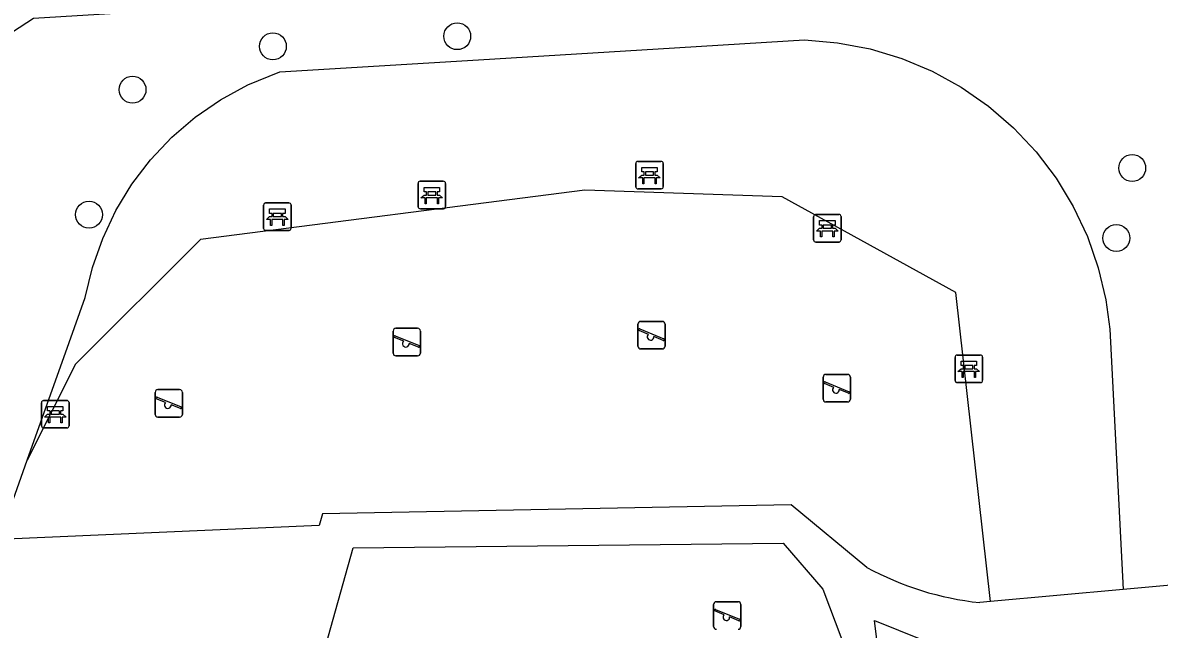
# Model space of a CAD drawing. Extents: x 160732 to 162105, y 387428 to 388479.
# Drawn here: x 160849.91 to 160891.24, y 387598.99 to 387621.04 of the extents above; entities that cross this region are included whole.
import ezdxf

# ---------------------------------------------------------------- set-up
doc = ezdxf.new("R2010")
doc.units = 0
for name, color, linetype in [('IMGEO_Bank', 7, 'Continuous'), ('IMGEO_Boom', 7, 'Continuous'), ('IMGEO_Groenvoorziening', 7, 'Continuous'), ('IMGEO_Muur', 7, 'Continuous'), ('IMGEO_Speelvoorziening', 7, 'Continuous'), ('IMGEO_Voetpad_open', 7, 'Continuous')]:
    doc.layers.add(name, color=color, linetype=linetype)

msp = doc.modelspace()

# ---------------------------------------------------------------- linework, layer by layer
at = {"layer": 'IMGEO_Bank'}
for p, q in [((160872.276, 387616.001), (160873.117, 387616.001)), ((160873.117, 387616.001), (160872.276, 387616.001)), ((160872.201, 387615.076), (160872.201, 387615.917)), ((160872.201, 387615.917), (160872.201, 387615.076)), ((160872.51, 387615.507), (160872.51, 387615.613)), ((160872.554, 387615.613), (160872.554, 387615.507)), ((160872.842, 387615.619), (160872.56, 387615.619)), ((160872.848, 387615.507), (160872.848, 387615.613)), ((160872.892, 387615.613), (160872.892, 387615.507)), ((160873.201, 387615.926), (160873.201, 387615.085)), ((160873.201, 387615.085), (160873.201, 387615.926)), ((160864.286, 387614.351), (160864.286, 387615.192)), ((160864.286, 387615.192), (160864.286, 387614.351)), ((160864.361, 387615.276), (160865.202, 387615.276)), ((160865.202, 387615.276), (160864.361, 387615.276)), ((160865.286, 387615.201), (160865.286, 387614.36)), ((160865.286, 387614.36), (160865.286, 387615.201)), ((160872.898, 387615.399), (160872.505, 387615.399)), ((160872.56, 387615.501), (160872.842, 387615.501)), ((160864.595, 387614.782), (160864.595, 387614.888)), ((160864.639, 387614.888), (160864.639, 387614.782)), ((160864.927, 387614.894), (160864.645, 387614.894)), ((160864.645, 387614.776), (160864.927, 387614.776)), ((160864.933, 387614.782), (160864.933, 387614.888)), ((160864.977, 387614.888), (160864.977, 387614.782)), ((160873.126, 387615.001), (160872.285, 387615.001)), ((160872.285, 387615.001), (160873.126, 387615.001)), ((160858.667, 387613.565), (160858.667, 387614.406)), ((160858.667, 387614.406), (160858.667, 387613.565)), ((160858.742, 387614.49), (160859.583, 387614.49)), ((160859.583, 387614.49), (160858.742, 387614.49)), ((160859.667, 387614.415), (160859.667, 387613.574)), ((160859.667, 387613.574), (160859.667, 387614.415)), ((160864.983, 387614.674), (160864.59, 387614.674)), ((160859.364, 387613.888), (160858.971, 387613.888)), ((160858.976, 387613.996), (160858.976, 387614.102)), ((160859.02, 387614.102), (160859.02, 387613.996)), ((160859.308, 387614.108), (160859.026, 387614.108)), ((160859.026, 387613.99), (160859.308, 387613.99)), ((160859.314, 387613.996), (160859.314, 387614.102)), ((160859.358, 387614.102), (160859.358, 387613.996)), ((160865.211, 387614.276), (160864.37, 387614.276)), ((160864.37, 387614.276), (160865.211, 387614.276)), ((160878.667, 387613.142), (160878.667, 387613.983)), ((160878.667, 387613.983), (160878.667, 387613.142)), ((160878.742, 387614.067), (160879.583, 387614.067)), ((160879.583, 387614.067), (160878.742, 387614.067)), ((160879.667, 387613.992), (160879.667, 387613.151)), ((160879.667, 387613.151), (160879.667, 387613.992)), ((160859.592, 387613.49), (160858.751, 387613.49)), ((160858.751, 387613.49), (160859.592, 387613.49)), ((160878.976, 387613.573), (160878.976, 387613.679)), ((160879.02, 387613.679), (160879.02, 387613.573)), ((160879.308, 387613.685), (160879.026, 387613.685)), ((160879.026, 387613.567), (160879.308, 387613.567)), ((160879.314, 387613.573), (160879.314, 387613.679)), ((160879.358, 387613.679), (160879.358, 387613.573)), ((160879.592, 387613.067), (160878.751, 387613.067)), ((160878.751, 387613.067), (160879.592, 387613.067)), ((160879.364, 387613.465), (160878.971, 387613.465)), ((160883.887, 387608.958), (160884.728, 387608.958)), ((160884.728, 387608.958), (160883.887, 387608.958)), ((160883.812, 387608.033), (160883.812, 387608.874)), ((160883.812, 387608.874), (160883.812, 387608.033)), ((160884.121, 387608.464), (160884.121, 387608.57)), ((160884.165, 387608.57), (160884.165, 387608.464)), ((160884.453, 387608.576), (160884.171, 387608.576)), ((160884.459, 387608.464), (160884.459, 387608.57)), ((160884.503, 387608.57), (160884.503, 387608.464)), ((160884.812, 387608.883), (160884.812, 387608.042)), ((160884.812, 387608.042), (160884.812, 387608.883)), ((160884.509, 387608.356), (160884.116, 387608.356)), ((160884.171, 387608.458), (160884.453, 387608.458)), ((160884.737, 387607.958), (160883.896, 387607.958)), ((160883.896, 387607.958), (160884.737, 387607.958)), ((160850.669, 387607.306), (160851.51, 387607.306)), ((160851.51, 387607.306), (160850.669, 387607.306)), ((160850.594, 387606.381), (160850.594, 387607.222)), ((160850.594, 387607.222), (160850.594, 387606.381)), ((160850.903, 387606.812), (160850.903, 387606.918)), ((160850.947, 387606.918), (160850.947, 387606.812)), ((160851.235, 387606.924), (160850.953, 387606.924)), ((160851.241, 387606.812), (160851.241, 387606.918)), ((160851.285, 387606.918), (160851.285, 387606.812)), ((160851.594, 387607.231), (160851.594, 387606.39)), ((160851.594, 387606.39), (160851.594, 387607.231)), ((160851.291, 387606.704), (160850.898, 387606.704)), ((160850.953, 387606.806), (160851.235, 387606.806)), ((160851.519, 387606.306), (160850.678, 387606.306)), ((160850.678, 387606.306), (160851.519, 387606.306))]:
    msp.add_line(p, q, dxfattribs=at)
for points in [[(160872.504, 387615.619), (160872.418, 387615.619), (160872.418, 387615.78), (160872.981, 387615.78), (160872.981, 387615.619), (160872.898, 387615.619)], [(160872.448, 387615.399), (160872.306, 387615.399), (160872.418, 387615.501), (160872.504, 387615.501)], [(160872.498, 387615.392), (160872.498, 387615.185), (160872.455, 387615.185), (160872.455, 387615.392)], [(160872.898, 387615.501), (160872.981, 387615.501), (160873.093, 387615.399), (160872.954, 387615.399)], [(160872.948, 387615.392), (160872.948, 387615.185), (160872.904, 387615.185), (160872.904, 387615.392)], [(160864.533, 387614.674), (160864.391, 387614.674), (160864.503, 387614.776), (160864.589, 387614.776)], [(160864.589, 387614.894), (160864.503, 387614.894), (160864.503, 387615.055), (160865.066, 387615.055), (160865.066, 387614.894), (160864.983, 387614.894)], [(160864.983, 387614.776), (160865.066, 387614.776), (160865.178, 387614.674), (160865.039, 387614.674)], [(160864.583, 387614.667), (160864.583, 387614.46), (160864.54, 387614.46), (160864.54, 387614.667)], [(160865.033, 387614.667), (160865.033, 387614.46), (160864.989, 387614.46), (160864.989, 387614.667)], [(160858.914, 387613.888), (160858.772, 387613.888), (160858.884, 387613.99), (160858.97, 387613.99)], [(160858.97, 387614.108), (160858.884, 387614.108), (160858.884, 387614.269), (160859.447, 387614.269), (160859.447, 387614.108), (160859.364, 387614.108)], [(160859.364, 387613.99), (160859.447, 387613.99), (160859.559, 387613.888), (160859.42, 387613.888)], [(160858.964, 387613.881), (160858.964, 387613.674), (160858.921, 387613.674), (160858.921, 387613.881)], [(160859.414, 387613.881), (160859.414, 387613.674), (160859.37, 387613.674), (160859.37, 387613.881)], [(160878.914, 387613.465), (160878.772, 387613.465), (160878.884, 387613.567), (160878.97, 387613.567)], [(160878.97, 387613.685), (160878.884, 387613.685), (160878.884, 387613.846), (160879.447, 387613.846), (160879.447, 387613.685), (160879.364, 387613.685)], [(160879.364, 387613.567), (160879.447, 387613.567), (160879.559, 387613.465), (160879.42, 387613.465)], [(160878.964, 387613.458), (160878.964, 387613.251), (160878.921, 387613.251), (160878.921, 387613.458)], [(160879.414, 387613.458), (160879.414, 387613.251), (160879.37, 387613.251), (160879.37, 387613.458)], [(160884.115, 387608.576), (160884.029, 387608.576), (160884.029, 387608.737), (160884.592, 387608.737), (160884.592, 387608.576), (160884.509, 387608.576)], [(160884.059, 387608.356), (160883.917, 387608.356), (160884.029, 387608.458), (160884.115, 387608.458)], [(160884.109, 387608.349), (160884.109, 387608.142), (160884.066, 387608.142), (160884.066, 387608.349)], [(160884.509, 387608.458), (160884.592, 387608.458), (160884.704, 387608.356), (160884.565, 387608.356)], [(160884.559, 387608.349), (160884.559, 387608.142), (160884.515, 387608.142), (160884.515, 387608.349)], [(160850.897, 387606.924), (160850.811, 387606.924), (160850.811, 387607.085), (160851.374, 387607.085), (160851.374, 387606.924), (160851.291, 387606.924)], [(160850.841, 387606.704), (160850.699, 387606.704), (160850.811, 387606.806), (160850.897, 387606.806)], [(160850.891, 387606.697), (160850.891, 387606.49), (160850.848, 387606.49), (160850.848, 387606.697)], [(160851.291, 387606.806), (160851.374, 387606.806), (160851.486, 387606.704), (160851.347, 387606.704)], [(160851.341, 387606.697), (160851.341, 387606.49), (160851.297, 387606.49), (160851.297, 387606.697)]]:
    msp.add_lwpolyline(points, dxfattribs=at)
for centre, radius, start, end in [((160872.279, 387615.923), 0.0779, 92.4484, 184.2845), ((160872.279, 387615.923), 0.0779, 92.4484, 184.2845), ((160873.123, 387615.923), 0.0779, 2.4484, 94.2845), ((160873.123, 387615.923), 0.0779, 2.4484, 94.2845), ((160872.503, 387615.612), 0.00671, 2.8957, 87.1043), ((160872.56, 387615.612), 0.00671, 92.8957, 177.1043), ((160872.842, 387615.612), 0.00671, 2.8957, 87.1043), ((160872.899, 387615.612), 0.00671, 92.8957, 177.1043), ((160864.364, 387615.198), 0.0779, 92.4484, 184.2845), ((160864.364, 387615.198), 0.0779, 92.4484, 184.2845), ((160865.208, 387615.198), 0.0779, 2.4484, 94.2845), ((160865.208, 387615.198), 0.0779, 2.4484, 94.2845), ((160872.448, 387615.392), 0.00671, 2.8957, 87.1043), ((160872.505, 387615.392), 0.00671, 92.8957, 177.1043), ((160872.503, 387615.508), 0.00671, 272.8957, 357.1043), ((160872.56, 387615.508), 0.00671, 182.8957, 267.1043), ((160872.842, 387615.508), 0.00671, 272.8957, 357.1043), ((160872.899, 387615.508), 0.00671, 182.8957, 267.1043), ((160872.897, 387615.392), 0.00671, 2.8957, 87.1043), ((160872.954, 387615.392), 0.00671, 92.8957, 177.1043), ((160864.588, 387614.887), 0.00671, 2.8957, 87.1043), ((160864.588, 387614.783), 0.00671, 272.8957, 357.1043), ((160864.645, 387614.887), 0.00671, 92.8957, 177.1043), ((160864.645, 387614.783), 0.00671, 182.8957, 267.1043), ((160864.927, 387614.887), 0.00671, 2.8957, 87.1043), ((160864.927, 387614.783), 0.00671, 272.8957, 357.1043), ((160864.984, 387614.887), 0.00671, 92.8957, 177.1043), ((160864.984, 387614.783), 0.00671, 182.8957, 267.1043), ((160872.279, 387615.079), 0.0779, 182.4484, 274.2845), ((160872.279, 387615.079), 0.0779, 182.4484, 274.2845), ((160873.123, 387615.079), 0.0779, 272.4484, 4.2845), ((160873.123, 387615.079), 0.0779, 272.4484, 4.2845), ((160858.745, 387614.412), 0.0779, 92.4484, 184.2845), ((160858.745, 387614.412), 0.0779, 92.4484, 184.2845), ((160859.589, 387614.412), 0.0779, 2.4484, 94.2845), ((160859.589, 387614.412), 0.0779, 2.4484, 94.2845), ((160864.364, 387614.354), 0.0779, 182.4484, 274.2845), ((160864.364, 387614.354), 0.0779, 182.4484, 274.2845), ((160864.533, 387614.667), 0.00671, 2.8957, 87.1043), ((160864.59, 387614.667), 0.00671, 92.8957, 177.1043), ((160864.982, 387614.667), 0.00671, 2.8957, 87.1043), ((160865.039, 387614.667), 0.00671, 92.8957, 177.1043), ((160865.208, 387614.354), 0.0779, 272.4484, 4.2845), ((160865.208, 387614.354), 0.0779, 272.4484, 4.2845), ((160858.914, 387613.881), 0.00671, 2.8957, 87.1043), ((160858.971, 387613.881), 0.00671, 92.8957, 177.1043), ((160858.969, 387614.101), 0.00671, 2.8957, 87.1043), ((160858.969, 387613.997), 0.00671, 272.8957, 357.1043), ((160859.026, 387614.101), 0.00671, 92.8957, 177.1043), ((160859.026, 387613.997), 0.00671, 182.8957, 267.1043), ((160859.308, 387614.101), 0.00671, 2.8957, 87.1043), ((160859.308, 387613.997), 0.00671, 272.8957, 357.1043), ((160859.365, 387614.101), 0.00671, 92.8957, 177.1043), ((160859.365, 387613.997), 0.00671, 182.8957, 267.1043), ((160859.363, 387613.881), 0.00671, 2.8957, 87.1043), ((160859.42, 387613.881), 0.00671, 92.8957, 177.1043), ((160878.745, 387613.989), 0.0779, 92.4484, 184.2845), ((160878.745, 387613.989), 0.0779, 92.4484, 184.2845), ((160879.589, 387613.989), 0.0779, 2.4484, 94.2845), ((160879.589, 387613.989), 0.0779, 2.4484, 94.2845), ((160858.745, 387613.568), 0.0779, 182.4484, 274.2845), ((160858.745, 387613.568), 0.0779, 182.4484, 274.2845), ((160859.589, 387613.568), 0.0779, 272.4484, 4.2845), ((160859.589, 387613.568), 0.0779, 272.4484, 4.2845), ((160878.969, 387613.678), 0.00671, 2.8957, 87.1043), ((160878.969, 387613.574), 0.00671, 272.8957, 357.1043), ((160879.026, 387613.678), 0.00671, 92.8957, 177.1043), ((160879.026, 387613.574), 0.00671, 182.8957, 267.1043), ((160879.308, 387613.678), 0.00671, 2.8957, 87.1043), ((160879.308, 387613.574), 0.00671, 272.8957, 357.1043), ((160879.365, 387613.678), 0.00671, 92.8957, 177.1043), ((160879.365, 387613.574), 0.00671, 182.8957, 267.1043), ((160878.745, 387613.145), 0.0779, 182.4484, 274.2845), ((160878.745, 387613.145), 0.0779, 182.4484, 274.2845), ((160878.914, 387613.458), 0.00671, 2.8957, 87.1043), ((160878.971, 387613.458), 0.00671, 92.8957, 177.1043), ((160879.363, 387613.458), 0.00671, 2.8957, 87.1043), ((160879.42, 387613.458), 0.00671, 92.8957, 177.1043), ((160879.589, 387613.145), 0.0779, 272.4484, 4.2845), ((160879.589, 387613.145), 0.0779, 272.4484, 4.2845), ((160883.89, 387608.88), 0.0779, 92.4484, 184.2845), ((160883.89, 387608.88), 0.0779, 92.4484, 184.2845), ((160884.734, 387608.88), 0.0779, 2.4484, 94.2845), ((160884.734, 387608.88), 0.0779, 2.4484, 94.2845), ((160884.114, 387608.569), 0.00671, 2.8957, 87.1043), ((160884.171, 387608.569), 0.00671, 92.8957, 177.1043), ((160884.453, 387608.569), 0.00671, 2.8957, 87.1043), ((160884.51, 387608.569), 0.00671, 92.8957, 177.1043), ((160884.059, 387608.349), 0.00671, 2.8957, 87.1043), ((160884.116, 387608.349), 0.00671, 92.8957, 177.1043), ((160884.114, 387608.465), 0.00671, 272.8957, 357.1043), ((160884.171, 387608.465), 0.00671, 182.8957, 267.1043), ((160884.453, 387608.465), 0.00671, 272.8957, 357.1043), ((160884.51, 387608.465), 0.00671, 182.8957, 267.1043), ((160884.508, 387608.349), 0.00671, 2.8957, 87.1043), ((160884.565, 387608.349), 0.00671, 92.8957, 177.1043), ((160883.89, 387608.036), 0.0779, 182.4484, 274.2845), ((160883.89, 387608.036), 0.0779, 182.4484, 274.2845), ((160884.734, 387608.036), 0.0779, 272.4484, 4.2845), ((160884.734, 387608.036), 0.0779, 272.4484, 4.2845), ((160850.672, 387607.228), 0.0779, 92.4484, 184.2845), ((160850.672, 387607.228), 0.0779, 92.4484, 184.2845), ((160851.516, 387607.228), 0.0779, 2.4484, 94.2845), ((160851.516, 387607.228), 0.0779, 2.4484, 94.2845), ((160850.896, 387606.917), 0.00671, 2.8957, 87.1043), ((160850.953, 387606.917), 0.00671, 92.8957, 177.1043), ((160851.235, 387606.917), 0.00671, 2.8957, 87.1043), ((160851.292, 387606.917), 0.00671, 92.8957, 177.1043), ((160850.841, 387606.697), 0.00671, 2.8957, 87.1043), ((160850.898, 387606.697), 0.00671, 92.8957, 177.1043), ((160850.896, 387606.813), 0.00671, 272.8957, 357.1043), ((160850.953, 387606.813), 0.00671, 182.8957, 267.1043), ((160851.235, 387606.813), 0.00671, 272.8957, 357.1043), ((160851.292, 387606.813), 0.00671, 182.8957, 267.1043), ((160851.29, 387606.697), 0.00671, 2.8957, 87.1043), ((160851.347, 387606.697), 0.00671, 92.8957, 177.1043), ((160850.672, 387606.384), 0.0779, 182.4484, 274.2845), ((160850.672, 387606.384), 0.0779, 182.4484, 274.2845), ((160851.516, 387606.384), 0.0779, 272.4484, 4.2845), ((160851.516, 387606.384), 0.0779, 272.4484, 4.2845)]:
    msp.add_arc(centre, radius, start, end, dxfattribs=at)
at = {"layer": 'IMGEO_Boom'}
for centre in [(160865.709, 387620.551), (160859.005, 387620.182), (160853.902, 387618.606), (160890.253, 387615.757), (160852.321, 387614.062), (160889.678, 387613.212)]:
    msp.add_circle(centre, 0.489, dxfattribs=at)
at = {"layer": 'IMGEO_Groenvoorziening'}
for points in [[(160850.071, 387605.13), (160851.6, 387609.409), (160852.186, 387611.049), (160852.445, 387612.14), (160852.817, 387613.197), (160853.298, 387614.21), (160853.882, 387615.168), (160854.562, 387616.059), (160855.332, 387616.874), (160856.183, 387617.604), (160857.106, 387618.241), (160858.09, 387618.778), (160859.257, 387619.255), (160866.48, 387619.693), (160873.012, 387620.09), (160878.339, 387620.413), (160879.538, 387620.313), (160880.72, 387620.087), (160881.872, 387619.74), (160882.981, 387619.274), (160884.036, 387618.694), (160885.024, 387618.008), (160885.935, 387617.222), (160886.759, 387616.345), (160887.487, 387615.387), (160888.111, 387614.357), (160888.623, 387613.269), (160889.019, 387612.133), (160889.294, 387610.961), (160889.435, 387609.896), (160889.93, 387600.434)], [(160885.106, 387599.994), (160883.836, 387611.226), (160877.53, 387614.706), (160870.347, 387614.952), (160856.378, 387613.16), (160851.829, 387608.624), (160850.071, 387605.13)], [(160849.045, 387602.248), (160850.071, 387605.13)]]:
    msp.add_lwpolyline(points, dxfattribs=at)
at = {"layer": 'IMGEO_Muur'}
msp.add_lwpolyline([(160861.561, 387593.297), (160860.107, 387595.466), (160861.931, 387601.949), (160877.556, 387602.118), (160879.001, 387600.444), (160880.147, 387597.422), (160880.904, 387592.179), (160877.432, 387591.775), (160864.515, 387592.349)], dxfattribs=at)
at = {"layer": 'IMGEO_Speelvoorziening'}
for p, q in [((160872.378, 387610.18), (160873.168, 387610.18)), ((160873.168, 387610.18), (160872.378, 387610.18)), ((160863.38, 387609.03), (160863.38, 387609.83)), ((160863.38, 387609.83), (160863.38, 387609.03)), ((160863.48, 387609.93), (160864.27, 387609.93)), ((160864.27, 387609.93), (160863.48, 387609.93)), ((160864.37, 387609.83), (160864.37, 387609.03)), ((160864.37, 387609.03), (160864.37, 387609.83)), ((160872.278, 387609.28), (160872.278, 387610.08)), ((160872.278, 387610.08), (160872.278, 387609.28)), ((160872.661, 387609.708), (160872.322, 387609.845)), ((160872.347, 387609.905), (160873.223, 387609.552)), ((160873.268, 387610.08), (160873.268, 387609.28)), ((160873.268, 387609.28), (160873.268, 387610.08)), ((160863.763, 387609.458), (160863.424, 387609.595)), ((160863.449, 387609.655), (160864.325, 387609.302)), ((160864.301, 387609.242), (160863.961, 387609.379)), ((160873.199, 387609.492), (160872.859, 387609.629)), ((160864.27, 387608.93), (160863.48, 387608.93)), ((160863.48, 387608.93), (160864.27, 387608.93)), ((160873.168, 387609.18), (160872.378, 387609.18)), ((160872.378, 387609.18), (160873.168, 387609.18)), ((160879.017, 387607.354), (160879.017, 387608.154)), ((160879.017, 387608.154), (160879.017, 387607.354)), ((160879.117, 387608.254), (160879.907, 387608.254)), ((160879.907, 387608.254), (160879.117, 387608.254)), ((160880.007, 387608.154), (160880.007, 387607.354)), ((160880.007, 387607.354), (160880.007, 387608.154)), ((160854.824, 387607.702), (160855.614, 387607.702)), ((160855.614, 387607.702), (160854.824, 387607.702)), ((160879.4, 387607.782), (160879.061, 387607.919)), ((160879.086, 387607.979), (160879.962, 387607.626)), ((160879.938, 387607.566), (160879.598, 387607.703)), ((160854.724, 387606.802), (160854.724, 387607.602)), ((160854.724, 387607.602), (160854.724, 387606.802)), ((160855.107, 387607.23), (160854.768, 387607.367)), ((160854.793, 387607.427), (160855.669, 387607.074)), ((160855.714, 387607.602), (160855.714, 387606.802)), ((160855.714, 387606.802), (160855.714, 387607.602)), ((160855.645, 387607.014), (160855.305, 387607.151)), ((160879.907, 387607.254), (160879.117, 387607.254)), ((160879.117, 387607.254), (160879.907, 387607.254)), ((160855.614, 387606.702), (160854.824, 387606.702)), ((160854.824, 387606.702), (160855.614, 387606.702)), ((160875.033, 387599.087), (160875.033, 387599.887)), ((160875.033, 387599.887), (160875.033, 387599.087)), ((160875.133, 387599.987), (160875.923, 387599.987)), ((160875.923, 387599.987), (160875.133, 387599.987)), ((160876.023, 387599.887), (160876.023, 387599.087)), ((160876.023, 387599.087), (160876.023, 387599.887)), ((160875.416, 387599.515), (160875.077, 387599.652)), ((160875.102, 387599.712), (160875.978, 387599.359)), ((160875.954, 387599.299), (160875.614, 387599.436))]:
    msp.add_line(p, q, dxfattribs=at)
for centre, radius, start, end in [((160872.378, 387610.08), 0.1, 90, 180), ((160872.378, 387610.08), 0.1, 90, 180), ((160873.168, 387610.08), 0.1, 0, 90), ((160873.168, 387610.08), 0.1, 360, 90), ((160863.48, 387609.83), 0.1, 90, 180), ((160863.48, 387609.83), 0.1, 90, 180), ((160864.27, 387609.83), 0.1, 0, 90), ((160864.27, 387609.83), 0.1, 360, 90), ((160872.335, 387609.875), 0.0327, 68.078, 248.078), ((160863.437, 387609.625), 0.0327, 68.078, 248.078), ((160863.842, 387609.368), 0.12, 130.9928, 5.1632), ((160872.74, 387609.618), 0.12, 130.9928, 5.1632), ((160873.211, 387609.522), 0.0327, 248.078, 68.078), ((160863.48, 387609.03), 0.1, 180, 270), ((160863.48, 387609.03), 0.1, 180, 270), ((160864.27, 387609.03), 0.1, 270, 0), ((160864.27, 387609.03), 0.1, 270, 0), ((160864.313, 387609.272), 0.0327, 248.078, 68.078), ((160872.378, 387609.28), 0.1, 180, 270), ((160872.378, 387609.28), 0.1, 180, 270), ((160873.168, 387609.28), 0.1, 270, 0), ((160873.168, 387609.28), 0.1, 270, 0), ((160879.117, 387608.154), 0.1, 90, 180), ((160879.117, 387608.154), 0.1, 90, 180), ((160879.907, 387608.154), 0.1, 0, 90), ((160879.907, 387608.154), 0.1, 360, 90), ((160854.824, 387607.602), 0.1, 90, 180), ((160854.824, 387607.602), 0.1, 90, 180), ((160855.614, 387607.602), 0.1, 0, 90), ((160855.614, 387607.602), 0.1, 360, 90), ((160879.074, 387607.949), 0.0327, 68.078, 248.078), ((160879.479, 387607.692), 0.12, 130.9928, 5.1632), ((160854.781, 387607.397), 0.0327, 68.078, 248.078), ((160879.117, 387607.354), 0.1, 180, 270), ((160879.117, 387607.354), 0.1, 180, 270), ((160879.907, 387607.354), 0.1, 270, 0), ((160879.907, 387607.354), 0.1, 270, 0), ((160879.95, 387607.596), 0.0327, 248.078, 68.078), ((160855.186, 387607.14), 0.12, 130.9928, 5.1632), ((160855.657, 387607.044), 0.0327, 248.078, 68.078), ((160854.824, 387606.802), 0.1, 180, 270), ((160854.824, 387606.802), 0.1, 180, 270), ((160855.614, 387606.802), 0.1, 270, 0), ((160855.614, 387606.802), 0.1, 270, 0), ((160875.133, 387599.887), 0.1, 90, 180), ((160875.133, 387599.887), 0.1, 90, 180), ((160875.923, 387599.887), 0.1, 0, 90), ((160875.923, 387599.887), 0.1, 360, 90), ((160875.09, 387599.682), 0.0327, 68.078, 248.078), ((160875.495, 387599.425), 0.12, 130.9928, 5.1632), ((160875.133, 387599.087), 0.1, 180, 270), ((160875.133, 387599.087), 0.1, 180, 270), ((160875.923, 387599.087), 0.1, 270, 0), ((160875.923, 387599.087), 0.1, 270, 0), ((160875.966, 387599.329), 0.0327, 248.078, 68.078)]:
    msp.add_arc(centre, radius, start, end, dxfattribs=at)
at = {"layer": 'IMGEO_Voetpad_open'}
for points in [[(160841.874, 387604.479), (160840.583, 387614.92), (160841.962, 387615.784), (160850.301, 387621.206), (160889.498, 387623.602)], [(160880.6, 387601.239), (160877.847, 387603.508), (160860.812, 387603.189), (160860.689, 387602.764), (160849.045, 387602.248)], [(160861.561, 387593.297), (160860.107, 387595.466), (160861.931, 387601.949), (160877.556, 387602.118), (160879.001, 387600.444), (160880.147, 387597.422), (160880.904, 387592.179), (160877.432, 387591.775), (160864.515, 387592.349)], [(160893.512, 387600.761), (160889.93, 387600.434)], [(160889.93, 387600.434), (160885.106, 387599.994)], [(160885.106, 387599.994), (160884.709, 387599.958)], [(160881.899, 387591.148), (160880.88, 387599.303), (160885.373, 387597.499), (160889.288, 387597.96)]]:
    msp.add_lwpolyline(points, dxfattribs=at)
msp.add_arc((160885.856, 387610.867), 10.969, 241.3705, 263.9993, dxfattribs=at)

doc.saveas('drawing.dxf')
